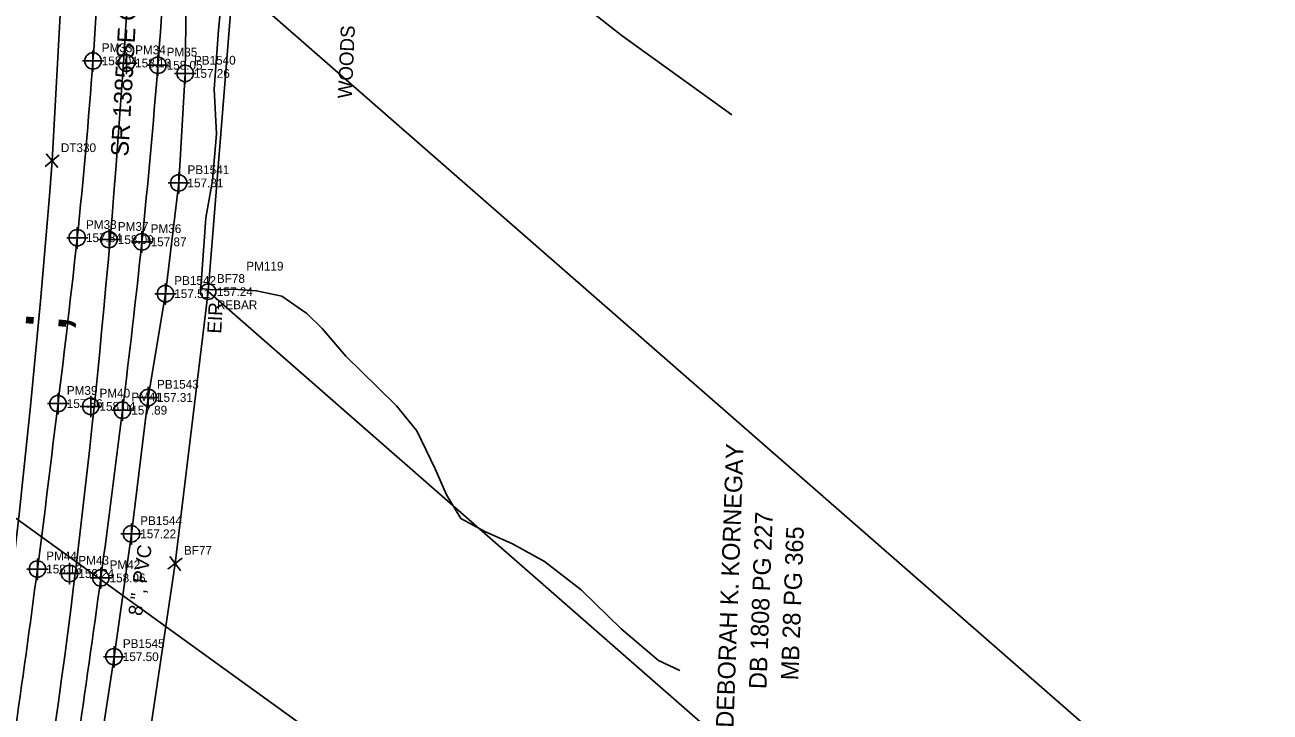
# Model space of a CAD drawing. Extents: x 2262665 to 2270527, y 505476 to 514960.
# Drawn here: x 2266364.6 to 2266719.3, y 509978.6 to 510174.4 of the extents above; entities that cross this region are included whole.
import ezdxf

# ---------------------------------------------------------------- set-up
doc = ezdxf.new("R2010")
doc.units = 0
for name, color, linetype in [('Exist Boundary City Limits', 7, 'Continuous'), ('Exist DTM Crownline Cogo Elevation', 7, 'Continuous'), ('Exist DTM Crownline Cogo Number', 7, 'Continuous'), ('Exist DTM Crownline Cogo Point CELL', 7, 'Continuous'), ('Exist Horizontal Alignment', 7, 'Continuous'), ('Exist Property Corner CELL', 7, 'Continuous'), ('Exist Property Corner Cogo Number', 7, 'Continuous'), ('Exist Property Iron Pin CELL', 7, 'Continuous'), ('Exist Property Iron Pin Cogo Comment', 7, 'Continuous'), ('Exist Property Iron Pin Cogo Elevation', 7, 'Continuous'), ('Exist Property Iron Pin Cogo Number', 7, 'Continuous'), ('Exist Property Iron Pin Text', 7, 'Continuous'), ('Exist Property Line', 7, 'Continuous'), ('Exist Property Owner Text', 7, 'Continuous'), ('Exist Right of Way Line', 7, 'Continuous'), ('Exist Roads EOP', 7, 'Continuous'), ('Exist Roads EOP Cogo Elevation', 7, 'Continuous'), ('Exist Roads EOP Cogo Number', 7, 'Continuous'), ('Exist Roads EOP Cogo Point CELL', 7, 'Continuous'), ('Exist Roads EOP Text', 7, 'Continuous'), ('Exist Utilities Water UG Line SUE LOS B', 7, 'Continuous'), ('Exist Utilities Water UG Line SUE LOS B Cogo Elevation', 7, 'Continuous'), ('Exist Utilities Water UG Line SUE LOS B Cogo Number', 7, 'Continuous'), ('Exist Utilities Water UG Line SUE LOS B Cogo Point CELL', 7, 'Continuous'), ('Exist Utilities Water UG Line SUE LOS B Text', 7, 'Continuous'), ('Exist Vegetation Woods Line', 7, 'Continuous'), ('Exist Vegetation Woods Line Text', 7, 'Continuous'), ('Scratch_Level_1', 7, 'Continuous')]:
    doc.layers.add(name, color=color, linetype=linetype)

msp = doc.modelspace()

# ---------------------------------------------------------------- linework, layer by layer
at = {"layer": 'Exist Boundary City Limits'}
msp.add_lwpolyline([(2266245.96, 514959.69), (2263948.01, 511776.47), (2268229.07, 508686.01), (2270527.02, 511869.23)], dxfattribs=at)
at = {"layer": 'Exist DTM Crownline Cogo Point CELL'}
for points in [[(2266393.47, 510166.52), (2266393.47, 510160.52), (2266393.47, 510163.52), (2266396.47, 510163.52), (2266390.47, 510163.52)], [(2266388.53, 510116.21), (2266388.53, 510110.21), (2266388.53, 510113.21), (2266391.53, 510113.21), (2266385.53, 510113.21)], [(2266383.32, 510068.7), (2266383.32, 510062.7), (2266383.32, 510065.7), (2266386.32, 510065.7), (2266380.32, 510065.7)], [(2266377.29, 510021.09), (2266377.29, 510015.09), (2266377.29, 510018.09), (2266380.29, 510018.09), (2266374.29, 510018.09)]]:
    msp.add_lwpolyline(points, dxfattribs=at)
for centre in [(2266393.47, 510163.52), (2266388.53, 510113.21), (2266383.32, 510065.7), (2266377.29, 510018.09)]:
    msp.add_circle(centre, 2.34, dxfattribs=at)
at = {"layer": 'Exist Horizontal Alignment'}
msp.add_arc((2263773.45, 510337.89), 2625, 349.59137, 358.85635, dxfattribs=at)
at = {"layer": 'Exist Property Corner CELL'}
msp.add_line((2266407.37, 510020.95), (2266407.37, 510020.95), dxfattribs=at)
msp.add_lwpolyline([(2266409.36, 510022.46), (2266405.38, 510019.44), (2266407.37, 510020.95), (2266408.88, 510018.96), (2266405.86, 510022.94)], dxfattribs=at)
at = {"layer": 'Exist Property Iron Pin CELL'}
for radius in [2.2, 0.0707]:
    msp.add_circle((2266416.76, 510098.38), radius, dxfattribs=at)
at = {"layer": 'Exist Property Line'}
for p, q in [((2266423.9, 510186.88), (2267357.4, 509371.4)), ((2266416.76, 510098.38), (2267009.92, 509579.88))]:
    msp.add_line(p, q, dxfattribs=at)
at = {"layer": 'Exist Right of Way Line'}
for p, q in [((2266423.9, 510186.88), (2266416.76, 510098.38)), ((2266416.76, 510098.38), (2266407.37, 510020.95)), ((2266407.37, 510020.95), (2266379.14, 509830.83))]:
    msp.add_line(p, q, dxfattribs=at)
at = {"layer": 'Exist Roads EOP'}
for points in [[(2266387.02, 510213.77), (2266383.96, 510164.13), (2266379.47, 510113.75), (2266374, 510066.49), (2266368.14, 510019.35), (2266361.46, 509971.05), (2266354.23, 509922.66), (2266346.61, 509873.42), (2266339.5, 509830.06)], [(2266405.94, 510212.74), (2266402.45, 510162.89), (2266397.89, 510112.57), (2266392.37, 510064.61), (2266386.2, 510016.82), (2266379.43, 509968.56), (2266372.4, 509918.85), (2266365.25, 509870.66), (2266358.04, 509827.1)]]:
    msp.add_spline(points, degree=3, dxfattribs=at)
at = {"layer": 'Exist Roads EOP Cogo Point CELL'}
for points in [[(2266383.96, 510167.13), (2266383.96, 510161.13), (2266383.96, 510164.13), (2266386.96, 510164.13), (2266380.96, 510164.13)], [(2266402.45, 510165.89), (2266402.45, 510159.89), (2266402.45, 510162.89), (2266405.45, 510162.89), (2266399.45, 510162.89)], [(2266379.47, 510116.75), (2266379.47, 510110.75), (2266379.47, 510113.75), (2266382.47, 510113.75), (2266376.47, 510113.75)], [(2266397.89, 510115.57), (2266397.89, 510109.57), (2266397.89, 510112.57), (2266400.89, 510112.57), (2266394.89, 510112.57)], [(2266374, 510069.49), (2266374, 510063.49), (2266374, 510066.49), (2266377, 510066.49), (2266371, 510066.49)], [(2266392.37, 510067.61), (2266392.37, 510061.61), (2266392.37, 510064.61), (2266395.37, 510064.61), (2266389.37, 510064.61)], [(2266368.14, 510022.35), (2266368.14, 510016.35), (2266368.14, 510019.35), (2266371.14, 510019.35), (2266365.14, 510019.35)], [(2266386.2, 510019.82), (2266386.2, 510013.82), (2266386.2, 510016.82), (2266389.2, 510016.82), (2266383.2, 510016.82)]]:
    msp.add_lwpolyline(points, dxfattribs=at)
for centre in [(2266383.96, 510164.13), (2266402.45, 510162.89), (2266379.47, 510113.75), (2266397.89, 510112.57), (2266374, 510066.49), (2266392.37, 510064.61), (2266368.14, 510019.35), (2266386.2, 510016.82)]:
    msp.add_circle(centre, 2.34, dxfattribs=at)
at = {"layer": 'Exist Utilities Water UG Line SUE LOS B'}
msp.add_lwpolyline([(2266386.17, 509969.57), (2266389.96, 509994.37), (2266394.92, 510029.39), (2266399.7, 510068.24), (2266404.61, 510097.81), (2266408.39, 510129.36), (2266410.22, 510160.56), (2266410.6, 510188.7), (2266412.36, 510211.22), (2266417.15, 510247.49), (2266420.45, 510268.65), (2266421.2, 510321.49), (2266420.63, 510348.94), (2266421.94, 510381.57), (2266422.03, 510418.7), (2266422.43, 510454.93), (2266421.94, 510489.06), (2266420.64, 510521.31), (2266420.74, 510547.88)], dxfattribs=at)
at = {"layer": 'Exist Utilities Water UG Line SUE LOS B Cogo Point CELL'}
for points in [[(2266410.22, 510163.56), (2266410.22, 510157.56), (2266410.22, 510160.56), (2266413.22, 510160.56), (2266407.22, 510160.56)], [(2266408.39, 510132.36), (2266408.39, 510126.36), (2266408.39, 510129.36), (2266411.39, 510129.36), (2266405.39, 510129.36)], [(2266404.61, 510100.81), (2266404.61, 510094.81), (2266404.61, 510097.81), (2266407.61, 510097.81), (2266401.61, 510097.81)], [(2266399.7, 510071.24), (2266399.7, 510065.24), (2266399.7, 510068.24), (2266402.7, 510068.24), (2266396.7, 510068.24)], [(2266394.92, 510032.39), (2266394.92, 510026.39), (2266394.92, 510029.39), (2266397.92, 510029.39), (2266391.92, 510029.39)], [(2266389.96, 509997.37), (2266389.96, 509991.37), (2266389.96, 509994.37), (2266392.96, 509994.37), (2266386.96, 509994.37)]]:
    msp.add_lwpolyline(points, dxfattribs=at)
for centre in [(2266410.22, 510160.56), (2266408.39, 510129.36), (2266404.61, 510097.81), (2266399.7, 510068.24), (2266394.92, 510029.39), (2266389.96, 509994.37)]:
    msp.add_circle(centre, 2.34, dxfattribs=at)
at = {"layer": 'Exist Vegetation Woods Line'}
for points in [[(2266451.3, 510267.3), (2266460.5, 510259.1), (2266469.22, 510254.86), (2266474.42, 510251.44), (2266481.3, 510245.45), (2266488.56, 510240.16), (2266491.26, 510233.1), (2266498.06, 510227.71), (2266507.52, 510220.54), (2266511.11, 510214.74), (2266506.53, 510211.32), (2266503.13, 510204.76), (2266504.12, 510199.99), (2266515.46, 510186.45), (2266534.75, 510171.31), (2266565.99, 510148.77)], [(2266551.11, 509990.47), (2266545.08, 509993.33), (2266534.45, 510002.28), (2266523.01, 510013.43), (2266512.59, 510021.46), (2266503.5, 510026.5), (2266495.6, 510030.05), (2266488.78, 510033.78), (2266484.69, 510040.54), (2266481.42, 510047.95), (2266476.26, 510058.73), (2266470.4, 510065.83), (2266465.09, 510071.05), (2266455.97, 510080), (2266449.29, 510087.93), (2266444.93, 510092.16), (2266437.79, 510097.13), (2266430.58, 510098.65), (2266424.01, 510099.05), (2266417.98, 510098.94), (2266414.56, 510099.31), (2266414.85, 510101.99), (2266416.11, 510119.45), (2266418, 510130.08), (2266419.11, 510143.34), (2266418.51, 510156.04), (2266419.71, 510172.91), (2266421.15, 510187.8)]]:
    msp.add_lwpolyline(points, dxfattribs=at)
at = {"layer": 'Scratch_Level_1'}
for p, q in [((2266372.31, 510135.65), (2266381.47, 510300.81)), ((2266372.31, 510135.65), (2266372.31, 510135.65)), ((2266369.3, 510094.65), (2266369.3, 510094.65))]:
    msp.add_line(p, q, dxfattribs=at)
msp.add_lwpolyline([(2266370.39, 510134.05), (2266374.23, 510137.25), (2266372.31, 510135.65), (2266370.71, 510137.57), (2266373.91, 510133.73)], dxfattribs=at)
msp.add_arc((2263436.25, 510359.19), 2944.56, 343.16776, 355.6461, dxfattribs=at)

# ---------------------------------------------------------------- texts
at = {"layer": 'Exist DTM Crownline Cogo Elevation'}
for s, p in [('158.13', (2266395.97, 510162.27)), ('158.00', (2266391.03, 510111.96)), ('158.04', (2266385.82, 510064.45)), ('158.24', (2266379.79, 510016.84))]:
    msp.add_text(s, height=2.5, dxfattribs=at).set_placement(p)
at = {"layer": 'Exist DTM Crownline Cogo Number'}
for s, p in [('PM34', (2266395.97, 510166.02)), ('PM37', (2266391.03, 510115.71)), ('PM40', (2266385.82, 510068.2)), ('PM43', (2266379.79, 510020.59))]:
    msp.add_text(s, height=2.5, dxfattribs=at).set_placement(p)
at = {"layer": 'Exist Property Corner Cogo Number'}
for s, p in [('BF78', (2266419.26, 510100.88)), ('BF77', (2266409.87, 510023.45))]:
    msp.add_text(s, height=2.5, dxfattribs=at).set_placement(p)
at = {"layer": 'Exist Property Iron Pin Cogo Comment'}
msp.add_text('REBAR', height=2.5, dxfattribs=at).set_placement((2266419.26, 510093.38))
at = {"layer": 'Exist Property Iron Pin Cogo Elevation'}
msp.add_text('157.24', height=2.5, dxfattribs=at).set_placement((2266419.26, 510097.13))
at = {"layer": 'Exist Property Iron Pin Cogo Number'}
msp.add_text('PM119', height=2.5, dxfattribs=at).set_placement((2266427.64, 510104.39))
at = {"layer": 'Exist Property Iron Pin Text'}
msp.add_text('EIR', height=4, rotation=87.1291, dxfattribs=at).set_placement((2266420.5, 510086.36))
at = {"layer": 'Exist Property Owner Text'}
for s, p in [('DEBORAH K. KORNEGAY', (2266566.4, 509974.08)), ('DB 1808 PG 227', (2266575.8, 509985.09)), ('MB 28 PG 365', (2266584.9, 509987.59))]:
    msp.add_text(s, height=5, rotation=87.9223, dxfattribs=at).set_placement(p)
at = {"layer": 'Exist Roads EOP Cogo Elevation'}
for s, p in [('158.04', (2266386.46, 510162.88)), ('158.05', (2266404.95, 510161.64)), ('157.84', (2266381.97, 510112.5)), ('157.87', (2266400.39, 510111.32)), ('157.86', (2266376.5, 510065.24)), ('157.89', (2266394.87, 510063.36)), ('158.13', (2266370.64, 510018.1)), ('158.06', (2266388.7, 510015.57))]:
    msp.add_text(s, height=2.5, dxfattribs=at).set_placement(p)
at = {"layer": 'Exist Roads EOP Cogo Number'}
for s, p in [('PM33', (2266386.46, 510166.63)), ('PM35', (2266404.95, 510165.39)), ('PM38', (2266381.97, 510116.25)), ('PM36', (2266400.39, 510115.07)), ('PM39', (2266376.5, 510068.99)), ('PM41', (2266394.87, 510067.11)), ('PM44', (2266370.64, 510021.85)), ('PM42', (2266388.7, 510019.32))]:
    msp.add_text(s, height=2.5, dxfattribs=at).set_placement(p)
at = {"layer": 'Exist Roads EOP Text'}
msp.add_text("SR 1385 SE CENTER ST 20' BST", height=5, rotation=86.7673, dxfattribs=at).set_placement((2266394.01, 510136.8))
at = {"layer": 'Exist Utilities Water UG Line SUE LOS B Cogo Elevation'}
for s, p in [('157.26', (2266412.72, 510159.31)), ('157.31', (2266410.89, 510128.11)), ('157.51', (2266407.11, 510096.56)), ('157.31', (2266402.2, 510066.99)), ('157.22', (2266397.42, 510028.14)), ('157.50', (2266392.46, 509993.12))]:
    msp.add_text(s, height=2.5, dxfattribs=at).set_placement(p)
at = {"layer": 'Exist Utilities Water UG Line SUE LOS B Cogo Number'}
for s, p in [('PB1540', (2266412.72, 510163.06)), ('PB1541', (2266410.89, 510131.86)), ('PB1542', (2266407.11, 510100.31)), ('PB1543', (2266402.2, 510070.74)), ('PB1544', (2266397.42, 510031.89)), ('PB1545', (2266392.46, 509996.87))]:
    msp.add_text(s, height=2.5, dxfattribs=at).set_placement(p)
at = {"layer": 'Exist Utilities Water UG Line SUE LOS B Text'}
msp.add_text('8 ", PVC', height=4, rotation=82.0283, dxfattribs=at).set_placement((2266397.93, 510005.86))
at = {"layer": 'Exist Vegetation Woods Line Text'}
msp.add_text('WOODS', height=4, rotation=87.4803, dxfattribs=at).set_placement((2266457.69, 510153.36))
at = {"layer": 'Scratch_Level_1'}
msp.add_text('DT330', height=2.5, dxfattribs=at).set_placement((2266374.81, 510138.15))
msp.add_text(';', height=15, rotation=84.8045, dxfattribs=at).set_placement((2266376.09, 510086.5))

doc.saveas('drawing.dxf')
